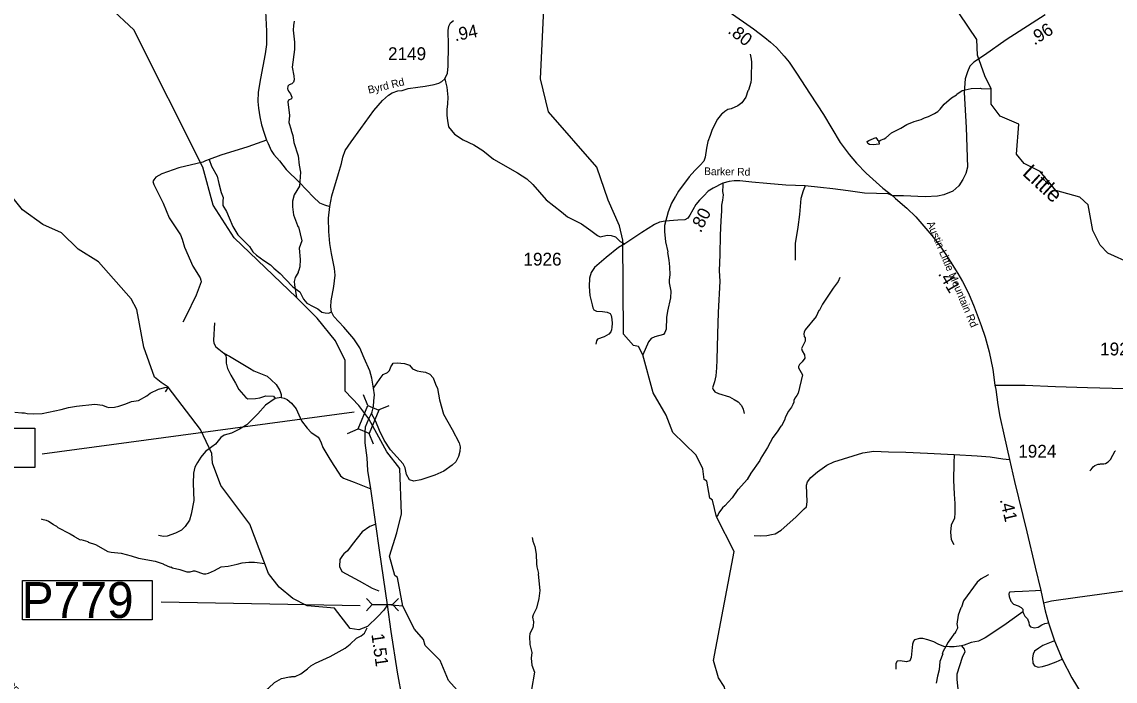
# Model space of a CAD drawing. Extents: x 1248224 to 1454986, y 825081 to 985870.
# Drawn here: x 1413372 to 1424043, y 928641 to 935077 of the extents above; entities that cross this region are included whole.
import ezdxf

# ---------------------------------------------------------------- set-up
doc = ezdxf.new("R2010")
doc.units = 0
for name, color, linetype in [('Exist Hydrographic Creek Single Shore', 7, 'Continuous'), ('Exist Hydrographic Creek Single Shore Label', 7, 'Continuous'), ('Exist Hydrographic Misc Water Feature', 7, 'Continuous'), ('Exist Road Non-System Type 51', 7, 'Continuous'), ('Exist Road Secondary Mileage Hundredths English Label', 7, 'Continuous'), ('Exist Road Secondary Structure Pipe CELL', 7, 'Continuous'), ('Exist Road Secondary Structure Pipe Number Label', 7, 'Continuous'), ('Exist Road Secondary Structure Standard Bridge Attributed CELL', 7, 'Continuous'), ('Exist Road Secondary Structure Standard Bridge Number Label', 7, 'Continuous'), ('Exist Road Secondary Type 41 Attributed', 7, 'Continuous'), ('Exist Road Secondary Type 51 Attributed', 7, 'Continuous'), ('Exist Road Secondary Type 51 Label', 7, 'Continuous'), ('Exist Road Secondary Type 51 Number Label', 7, 'Continuous')]:
    doc.layers.add(name, color=color, linetype=linetype)

msp = doc.modelspace()

# ---------------------------------------------------------------- linework, layer by layer
at = {"layer": 'Exist Hydrographic Creek Single Shore'}
for points in [[(1416758, 931202), (1416660, 931333), (1416527, 931473), (1416529, 931772), (1416432, 931964), (1416253, 932184), (1416053, 932386), (1415443, 932969), (1415241, 933288), (1415140, 933658), (1414465, 934998), (1414228, 935219)], [(1424202, 932714), (1423971, 932820), (1423897, 932897), (1423825, 933040), (1423780, 933290), (1423698, 933367), (1423465, 933431), (1423311, 933615), (1423154, 933693), (1423081, 933787), (1423103, 934078), (1422921, 934158), (1422832, 934274), (1422831, 934423), (1422770, 934551), (1422699, 934753), (1422694, 934904), (1422524, 935157)], [(1420472, 927441), (1420508, 927601), (1420494, 927742), (1420214, 927922), (1420208, 928040), (1420278, 928170), (1420297, 928314), (1420227, 928588), (1420171, 928675), (1420124, 928843), (1420325, 929906), (1420152, 930245), (1420113, 930409), (1420088, 930426), (1420058, 930594), (1420033, 930611), (1420019, 930713), (1419955, 930846), (1419725, 931067), (1419662, 931236), (1419533, 931455), (1419432, 931825)], [(1417090, 929372), (1417038, 929654), (1417013, 929671), (1416959, 929862), (1417032, 930090), (1417076, 930276), (1417060, 930717), (1416936, 930879), (1416758, 931202)], [(1420472, 927441), (1420404, 927403), (1420387, 927354), (1420005, 927027), (1419897, 927035), (1419652, 927310), (1419312, 927405), (1419100, 927626), (1418685, 927743), (1418603, 927803), (1418253, 927810), (1418149, 927862), (1418104, 927889), (1417876, 928176), (1417861, 928252), (1417764, 928395), (1417535, 928649), (1417456, 928844), (1417308, 928988), (1417293, 929048), (1417203, 929148), (1417090, 929372)]]:
    msp.add_lwpolyline(points, dxfattribs=at)
at = {"layer": 'Exist Hydrographic Misc Water Feature'}
for points in [[(1419432, 931825), (1419392, 931908), (1419342, 931918), (1419244, 932029), (1419237, 932945), (1419206, 933087), (1419094, 933338), (1418984, 933659), (1418511, 934200), (1418434, 934521), (1418476, 935413), (1418439, 935653), (1418236, 935923), (1418180, 936059), (1417885, 936324), (1417813, 936450), (1417774, 936592)], [(1416031, 935083), (1416022, 935043), (1416019, 934995), (1416032, 934878), (1416034, 934807), (1416011, 934635), (1416027, 934551), (1416031, 934511), (1416024, 934487), (1416006, 934473), (1415982, 934462), (1415968, 934448), (1415965, 934424), (1415967, 934416), (1415975, 934400), (1415994, 934375), (1416008, 934343), (1416004, 934325), (1415975, 934312), (1415967, 934296), (1415984, 934164), (1415978, 934095), (1416000, 934023), (1416000, 934015), (1416017, 933967), (1416028, 933900), (1416070, 933770), (1416080, 933677), (1416093, 933609), (1416083, 933473), (1416029, 933390), (1416014, 933326), (1416013, 933270), (1416024, 933192), (1416062, 933089), (1416066, 933081), (1416072, 933077), (1416106, 932940), (1416080, 932869), (1416088, 932757), (1416085, 932685), (1416077, 932653), (1416068, 932637), (1416068, 932629), (1416041, 932581), (1416031, 932542), (1416034, 932510), (1416053, 932386)], [(1414800, 931512), (1414732, 931558), (1414666, 931609), (1414563, 931903), (1414496, 932269), (1414439, 932372), (1414121, 932736), (1413923, 932858), (1413760, 933019), (1413578, 933098), (1413380, 933243), (1413234, 933420), (1412963, 933616), (1412764, 933689), (1412690, 933766), (1412627, 933941), (1412269, 934382), (1412121, 934526), (1411965, 934605), (1411616, 934687), (1411442, 934763), (1411343, 934856)], [(1420479, 934762), (1420490, 934714), (1420494, 934682), (1420489, 934540), (1420491, 934518), (1420486, 934486), (1420463, 934410), (1420458, 934404), (1420438, 934343), (1420398, 934287), (1420360, 934258), (1420296, 934229), (1420264, 934220), (1420233, 934202), (1420211, 934181), (1420201, 934175), (1420162, 934127), (1420110, 934026), (1420091, 933969), (1420066, 933909), (1420053, 933845), (1420042, 933757), (1420027, 933718), (1419994, 933678), (1419941, 933627), (1419884, 933564), (1419781, 933425), (1419753, 933371), (1419749, 933369), (1419713, 933306), (1419680, 933224), (1419646, 933088), (1419643, 933030), (1419653, 932930), (1419676, 932832), (1419674, 932826), (1419688, 932751), (1419694, 932687), (1419698, 932607), (1419691, 932559), (1419690, 932529), (1419707, 932447), (1419702, 932383), (1419673, 932253), (1419664, 932192), (1419660, 932077), (1419647, 932043), (1419634, 932024), (1419549, 932003), (1419515, 931986), (1419488, 931955), (1419432, 931825)], [(1421738, 933913), (1421754, 933923), (1421787, 933934), (1421803, 933944), (1421860, 933993), (1421952, 934039), (1422009, 934074), (1422082, 934105), (1422150, 934123), (1422182, 934141), (1422222, 934154), (1422279, 934181), (1422311, 934203), (1422334, 934224), (1422373, 934275), (1422444, 934337), (1422494, 934365), (1422496, 934370), (1422551, 934408), (1422639, 934427), (1422727, 934429), (1422735, 934425), (1422831, 934423)], [(1421738, 933913), (1421734, 933903), (1421738, 933895), (1421738, 933882), (1421682, 933878), (1421646, 933880), (1421630, 933891), (1421624, 933909), (1421638, 933919), (1421707, 933947), (1421724, 933925), (1421738, 933913)], [(1421357, 932581), (1421339, 932541), (1421289, 932478), (1421185, 932322), (1421158, 932264), (1421152, 932260), (1421125, 932201), (1421016, 932071), (1421006, 932047), (1421004, 932031), (1421009, 932007), (1421017, 931991), (1421016, 931959), (1420987, 931903), (1420983, 931889), (1420987, 931867), (1421010, 931827), (1421014, 931795), (1420988, 931759), (1420962, 931731), (1420952, 931713), (1420952, 931700), (1420991, 931631), (1420948, 931452), (1420935, 931428), (1420917, 931404), (1420906, 931380), (1420906, 931365), (1420898, 931341), (1420885, 931317), (1420855, 931277), (1420824, 931222), (1420815, 931190), (1420786, 931135), (1420781, 931131), (1420745, 931075), (1420701, 931018), (1420650, 930921), (1420585, 930818), (1420574, 930794), (1420486, 930672), (1420450, 930611), (1420368, 930514), (1420361, 930512), (1420304, 930431), (1420233, 930352), (1420210, 930333), (1420175, 930285), (1420169, 930269), (1420152, 930245)], [(1413305, 931266), (1413373, 931259), (1413397, 931261), (1413425, 931254), (1413489, 931251), (1413569, 931254), (1413757, 931294), (1413826, 931313), (1413906, 931327), (1414086, 931344), (1414158, 931335), (1414198, 931318), (1414222, 931314), (1414278, 931315), (1414318, 931324), (1414386, 931347), (1414443, 931370), (1414511, 931380), (1414591, 931427), (1414624, 931451), (1414705, 931493), (1414769, 931508), (1414800, 931512)], [(1417090, 929372), (1416940, 929386), (1416906, 929334), (1416847, 929273), (1416745, 929174), (1416661, 929143), (1416578, 929154), (1416423, 929354), (1416157, 929376), (1416016, 929448), (1415885, 929559), (1415779, 929692), (1415597, 930172), (1415313, 930552), (1415233, 930770), (1415227, 930862), (1415115, 931098), (1414800, 931512), (1414772, 931466)], [(1423794, 930694), (1423809, 930708), (1423827, 930733), (1423843, 930747), (1423876, 930758), (1423892, 930758), (1423900, 930762), (1423932, 930761), (1423948, 930765), (1423976, 930781), (1423996, 930804), (1424042, 930891), (1424046, 930891)], [(1413561, 930227), (1413567, 930223), (1413611, 930212), (1413632, 930202), (1413678, 930175), (1413686, 930167), (1413710, 930154), (1413725, 930142), (1413838, 930084), (1413844, 930078), (1413884, 930057), (1413888, 930051), (1413943, 930022), (1413949, 930024), (1414015, 930005), (1414018, 929999), (1414090, 929975), (1414213, 929907), (1414245, 929899), (1414341, 929889), (1414440, 929863), (1414512, 929840), (1414672, 929813), (1414751, 929787), (1414754, 929782), (1414819, 929754), (1414825, 929756), (1414842, 929748), (1414914, 929730), (1414982, 929709), (1415014, 929709), (1415046, 929718), (1415062, 929718), (1415145, 929690), (1415169, 929690), (1415194, 929695), (1415254, 929722), (1415319, 929757), (1415387, 929764), (1415475, 929782), (1415523, 929797), (1415587, 929804), (1415643, 929803), (1415744, 929791)], [(1418353, 930042), (1418359, 930006), (1418378, 929954), (1418393, 929881), (1418395, 929787), (1418398, 929757), (1418415, 929693), (1418413, 929685), (1418427, 929526), (1418417, 929447), (1418395, 929353), (1418362, 929290), (1418356, 929266), (1418365, 929221), (1418364, 929181), (1418360, 929166), (1418331, 929102), (1418327, 929078), (1418331, 929000), (1418348, 928922), (1418343, 928865), (1418350, 928797), (1418375, 928729), (1418346, 928561)], [(1422807, 929681), (1422801, 929675), (1422736, 929640), (1422696, 929607), (1422561, 929425), (1422543, 929362), (1422538, 929357), (1422512, 929286), (1422497, 929198), (1422500, 929190), (1422504, 929158), (1422489, 929127), (1422477, 929111), (1422477, 929105), (1422469, 929099), (1422444, 929067), (1422412, 929020), (1422389, 928980), (1422364, 928933), (1422356, 928909), (1422360, 928909), (1422330, 928833), (1422324, 928753), (1422308, 928690), (1422297, 928622)], [(1415620, 928471), (1415721, 928533), (1415778, 928572), (1415839, 928627), (1415905, 928667), (1415984, 928684), (1416000, 928684), (1416008, 928688), (1416040, 928687), (1416096, 928714), (1416161, 928761), (1416194, 928789), (1416238, 928816), (1416383, 928881), (1416529, 928963), (1416577, 929002), (1416638, 929061), (1416683, 929082), (1416699, 929096), (1416715, 929111), (1416741, 929162)]]:
    msp.add_lwpolyline(points, dxfattribs=at)
at = {"layer": 'Exist Road Non-System Type 51'}
for points in [[(1417500, 934522), (1417507, 934491), (1417521, 934438), (1417531, 934341), (1417527, 934278), (1417521, 934221), (1417521, 934164), (1417527, 934114), (1417537, 934051), (1417594, 933980), (1417678, 933924), (1417784, 933877), (1417871, 933820), (1417974, 933737), (1418211, 933603), (1418301, 933546), (1418358, 933490), (1418491, 933340), (1418638, 933224), (1418698, 933174), (1418738, 933154), (1418834, 933104), (1418925, 933040), (1418991, 932990), (1419018, 932980), (1419085, 932994), (1419125, 932990), (1419165, 932977), (1419211, 932934), (1419256, 932909)], [(1415761, 933922), (1415579, 933856), (1415314, 933775), (1415201, 933732), (1415164, 933720), (1415137, 933706), (1415083, 933695), (1414906, 933653), (1414738, 933595), (1414680, 933562), (1414661, 933536), (1414652, 933520), (1414660, 933489), (1414752, 933306), (1414810, 933163), (1414880, 933058), (1414920, 932998), (1414936, 932957), (1414960, 932879), (1415041, 932692), (1415114, 932579), (1415120, 932557), (1415123, 932539), (1415075, 932410), (1414973, 932202), (1414945, 932147)], [(1415201, 933732), (1415223, 933667), (1415279, 933570), (1415295, 933498), (1415319, 933410), (1415337, 933361), (1415333, 933327), (1415335, 933283), (1415370, 933227), (1415395, 933165), (1415432, 933081), (1415479, 932998), (1415548, 932929), (1415595, 932884), (1415626, 932833), (1415662, 932799), (1415735, 932748), (1415800, 932706), (1415831, 932673), (1415895, 932619), (1415945, 932566), (1416016, 932492), (1416084, 932441), (1416120, 932370), (1416153, 932332), (1416216, 932299), (1416260, 932275), (1416300, 932244), (1416331, 932237), (1416369, 932233), (1416396, 932246)], [(1420214, 933501), (1420213, 933481), (1420210, 933421), (1420218, 933387), (1420210, 933337), (1420202, 933289), (1420201, 933232), (1420194, 933136), (1420189, 932996), (1420184, 932805), (1420178, 932646), (1420183, 932545), (1420167, 932239), (1420163, 932027), (1420154, 931778), (1420152, 931699), (1420144, 931621), (1420134, 931564), (1420113, 931506), (1420120, 931488), (1420136, 931467), (1420171, 931448), (1420278, 931415), (1420323, 931391), (1420362, 931368), (1420395, 931333), (1420412, 931297), (1420422, 931255)], [(1421017, 933475), (1420998, 933428), (1420975, 933352), (1420962, 933198), (1420947, 933072), (1420919, 932912), (1420921, 932752)], [(1415251, 932140), (1415242, 931971), (1415246, 931942), (1415264, 931906), (1415295, 931882), (1415342, 931844), (1415362, 931820), (1415366, 931793), (1415366, 931744), (1415378, 931693), (1415411, 931627), (1415458, 931551), (1415489, 931487), (1415557, 931409), (1415577, 931397), (1415653, 931400), (1415696, 931407), (1415753, 931426), (1415827, 931422), (1415845, 931400)], [(1415342, 931844), (1415400, 931813), (1415595, 931697), (1415635, 931671), (1415765, 931617), (1415807, 931582), (1415855, 931537), (1415889, 931478), (1415902, 931438), (1415902, 931411)], [(1416805, 931501), (1416833, 931543), (1416868, 931596), (1416899, 931634), (1416941, 931653), (1416959, 931674), (1416975, 931708), (1416986, 931729), (1416997, 931744), (1417035, 931749), (1417106, 931742), (1417156, 931726), (1417185, 931689), (1417229, 931671), (1417267, 931664), (1417311, 931656), (1417353, 931637), (1417386, 931601), (1417408, 931540), (1417428, 931498), (1417449, 931388), (1417487, 931247), (1417571, 931098), (1417639, 930969), (1417649, 930927), (1417646, 930884), (1417634, 930835), (1417607, 930782), (1417573, 930748), (1417490, 930691), (1417403, 930651), (1417266, 930605), (1417199, 930593), (1417157, 930605), (1417125, 930660), (1417112, 930724), (1417093, 930762), (1416971, 930898), (1416908, 930995), (1416864, 931087), (1416828, 931176), (1416784, 931253)], [(1415845, 931400), (1415749, 931334), (1415675, 931250), (1415569, 931143), (1415498, 931101), (1415418, 931063), (1415346, 931041), (1415313, 931021), (1415262, 930956), (1415228, 930930), (1415166, 930883), (1415120, 930827), (1415088, 930776), (1415059, 930730), (1415047, 930670), (1415043, 930570), (1415050, 930404), (1415025, 930270), (1415010, 930213), (1414965, 930151), (1414932, 930115), (1414872, 930086), (1414789, 930057), (1414754, 930053), (1414705, 930062)], [(1415902, 931411), (1415845, 931400)], [(1415902, 931411), (1415934, 931403), (1415962, 931389), (1416005, 931354), (1416051, 931298), (1416074, 931240), (1416102, 931183), (1416156, 931110), (1416196, 931067), (1416231, 931047), (1416265, 931023), (1416281, 930998), (1416294, 930967), (1416309, 930923), (1416369, 930823), (1416412, 930756), (1416472, 930663), (1416483, 930644), (1416513, 930624), (1416615, 930582), (1416777, 930519)], [(1420520, 930062), (1420582, 930060), (1420643, 930062), (1420689, 930072), (1420724, 930078), (1420784, 930115), (1420926, 930243), (1421007, 930324), (1421030, 930343), (1421038, 930391), (1421030, 930555), (1421040, 930586), (1421072, 930628), (1421137, 930686), (1421228, 930749), (1421296, 930781), (1421579, 930870), (1421687, 930885), (1421831, 930880), (1421999, 930877), (1422212, 930867), (1422472, 930854)], [(1422472, 930854), (1422469, 930768), (1422464, 930603), (1422473, 930467), (1422478, 930375), (1422477, 930289), (1422475, 930228), (1422460, 930199), (1422443, 930164), (1422435, 930094), (1422441, 930025), (1422469, 929975)], [(1422472, 930854), (1422697, 930839), (1422824, 930831), (1422946, 930812), (1423012, 930805)], [(1416826, 930174), (1416768, 930152), (1416695, 930098), (1416595, 929974), (1416550, 929914), (1416515, 929885), (1416501, 929867), (1416475, 929827), (1416474, 929759), (1416494, 929710), (1416664, 929621), (1416791, 929550), (1416855, 929524)], [(1423317, 929526), (1423264, 929523), (1423139, 929515), (1423060, 929512), (1423015, 929510), (1423007, 929507), (1423005, 929490), (1423007, 929469), (1423023, 929421), (1423052, 929393), (1423095, 929377), (1423126, 929361), (1423141, 929345), (1423142, 929319), (1423149, 929300), (1423160, 929275), (1423186, 929248), (1423199, 929214), (1423202, 929186), (1423217, 929172), (1423254, 929160), (1423291, 929168), (1423328, 929190), (1423356, 929204), (1423391, 929211)], [(1423142, 929319), (1422957, 929183), (1422775, 929064), (1422708, 929031), (1422636, 929017), (1422568, 928992), (1422543, 928986)], [(1422543, 928986), (1422470, 928975), (1422425, 928976), (1422370, 928978), (1422315, 929001), (1422274, 929025), (1422216, 929044), (1422166, 929056), (1422134, 929059), (1422085, 929044), (1422074, 929031), (1422066, 929002), (1422051, 928873), (1422040, 928840), (1422006, 928831), (1421944, 928840), (1421914, 928837), (1421901, 928814), (1421902, 928758)], [(1422543, 928986), (1422569, 928954), (1422574, 928928), (1422551, 928873), (1422496, 928710), (1422498, 928658), (1422512, 928535), (1422525, 928435), (1422527, 928404)], [(1423450, 929033), (1423336, 928988), (1423297, 928964), (1423255, 928933), (1423242, 928906), (1423237, 928870), (1423239, 928815), (1423255, 928791), (1423291, 928779), (1423333, 928783), (1423389, 928800), (1423467, 928831), (1423525, 928857)]]:
    msp.add_lwpolyline(points, dxfattribs=at)
at = {"layer": 'Exist Road Secondary Structure Pipe CELL'}
for p, q in [((1416735, 929449), (1416792, 929388)), ((1416735, 929328), (1416792, 929388)), ((1416792, 929388), (1416990, 929388)), ((1417048, 929449), (1416990, 929388)), ((1417048, 929328), (1416990, 929388))]:
    msp.add_line(p, q, dxfattribs=at)
at = {"layer": 'Exist Road Secondary Structure Pipe Number Label'}
msp.add_line((1416674, 929377), (1414733, 929412), dxfattribs=at)
msp.add_lwpolyline([(1413377, 929622), (1414643, 929622), (1414643, 929238), (1413377, 929238)], close=True, dxfattribs=at)
at = {"layer": 'Exist Road Secondary Structure Standard Bridge Attributed CELL'}
for p, q in [((1416749, 931333), (1416706, 931437)), ((1416854, 931289), (1416958, 931333)), ((1416549, 931060), (1416654, 931104)), ((1416804, 930955), (1416761, 931059))]:
    msp.add_line(p, q, dxfattribs=at)
msp.add_lwpolyline([(1416654, 931104), (1416749, 931333), (1416856, 931288), (1416761, 931059)], close=True, dxfattribs=at)
at = {"layer": 'Exist Road Secondary Structure Standard Bridge Number Label'}
msp.add_line((1416616, 931266), (1413571, 930856), dxfattribs=at)
msp.add_lwpolyline([(1412570, 931111), (1413499, 931111), (1413499, 930727), (1412570, 930727)], close=True, dxfattribs=at)
at = {"layer": 'Exist Road Secondary Type 41 Attributed'}
msp.add_lwpolyline([(1422870, 931532), (1422931, 931532), (1423164, 931530), (1423459, 931516), (1423773, 931509), (1424255, 931495), (1424514, 931482), (1425136, 931464), (1425242, 931460), (1425327, 931465)], dxfattribs=at)
at = {"layer": 'Exist Road Secondary Type 51 Attributed'}
for points in [[(1415750, 935180), (1415759, 934986), (1415759, 934856), (1415748, 934764), (1415702, 934524), (1415680, 934391), (1415675, 934301), (1415682, 934235), (1415696, 934149), (1415712, 934072), (1415737, 933989), (1415761, 933922), (1415775, 933890), (1415806, 933820), (1415833, 933782), (1415887, 933719), (1415953, 933637), (1416082, 933508), (1416219, 933367), (1416278, 933311), (1416325, 933292), (1416378, 933275)], [(1420275, 935174), (1420513, 935010), (1420623, 934925), (1420679, 934878), (1420737, 934826), (1420811, 934743), (1420861, 934684), (1420932, 934575), (1421067, 934371), (1421195, 934173), (1421358, 933900), (1421448, 933783), (1421517, 933698), (1421613, 933599), (1421774, 933455), (1421872, 933379)], [(1423361, 935145), (1422980, 934902), (1422769, 934753), (1422664, 934682), (1422626, 934644), (1422601, 934589), (1422579, 934520), (1422568, 934388), (1422590, 934046), (1422601, 933657), (1422585, 933596), (1422555, 933539), (1422516, 933478), (1422459, 933423), (1422371, 933388), (1422308, 933374), (1422190, 933368), (1421976, 933379), (1421872, 933379)], [(1416378, 933275), (1416399, 933379), (1416462, 933598), (1416491, 933696), (1416506, 933755), (1416528, 933821), (1416585, 933906), (1416681, 934035), (1416808, 934211), (1416893, 934311), (1416950, 934362), (1416987, 934384), (1417043, 934403), (1417083, 934408), (1417142, 934426), (1417236, 934440), (1417309, 934449), (1417397, 934467), (1417442, 934478), (1417471, 934495), (1417500, 934522), (1417527, 934577), (1417532, 934644), (1417536, 934848), (1417532, 934993), (1417540, 935036), (1417557, 935066), (1417584, 935089)], [(1421872, 933379), (1421826, 933398), (1421715, 933402), (1421598, 933405), (1421438, 933429), (1421288, 933447), (1421167, 933459), (1421017, 933475), (1420827, 933484), (1420642, 933498), (1420496, 933513), (1420381, 933525), (1420323, 933525), (1420277, 933520), (1420214, 933501), (1420121, 933455), (1420072, 933424), (1420027, 933380), (1419986, 933336), (1419949, 933293), (1419920, 933243), (1419893, 933190), (1419873, 933162), (1419843, 933144), (1419773, 933140), (1419651, 933133), (1419596, 933122), (1419548, 933098), (1419422, 933021), (1419256, 932909), (1419197, 932874), (1419075, 932778), (1418962, 932680), (1418928, 932629), (1418913, 932575), (1418910, 932493), (1418916, 932407), (1418940, 932315), (1418946, 932284), (1418954, 932266), (1418980, 932252), (1419038, 932248), (1419086, 932244), (1419113, 932231), (1419124, 932212), (1419132, 932175), (1419134, 932131), (1419132, 932097), (1419127, 932071), (1419120, 932050), (1419102, 932027), (1419054, 932001), (1418992, 931978), (1418980, 931963), (1418974, 931932)], [(1421872, 933379), (1421899, 933352), (1422008, 933259), (1422097, 933173), (1422253, 932993), (1422324, 932900), (1422398, 932797), (1422507, 932621), (1422553, 932543), (1422612, 932427), (1422667, 932294), (1422736, 932113), (1422774, 931999), (1422814, 931856), (1422848, 931683), (1422870, 931532)], [(1416758, 931202), (1416784, 931253), (1416791, 931269), (1416804, 931321), (1416809, 931377), (1416813, 931436), (1416805, 931501), (1416787, 931598), (1416768, 931669), (1416714, 931795), (1416671, 931894), (1416611, 931983), (1416514, 932098), (1416417, 932200), (1416396, 932246), (1416388, 932295), (1416392, 932353), (1416417, 932493), (1416430, 932603), (1416423, 932668), (1416396, 932816), (1416378, 932913), (1416369, 933030), (1416365, 933162), (1416378, 933275)], [(1422870, 931532), (1422877, 931488), (1422899, 931339), (1422917, 931225), (1422960, 931035), (1423012, 930805), (1423061, 930590), (1423180, 930098), (1423261, 929754), (1423317, 929526), (1423345, 929402)], [(1417086, 928463), (1417037, 928729), (1416976, 929126), (1416940, 929386), (1416863, 929920), (1416826, 930174), (1416777, 930519), (1416750, 930698), (1416741, 930820), (1416724, 930968), (1416724, 931067), (1416726, 931123), (1416758, 931202)], [(1426585, 929782), (1426479, 929760), (1426221, 929698), (1425765, 929575), (1425547, 929516), (1425458, 929497), (1425403, 929491), (1425321, 929490), (1425117, 929492), (1424872, 929513), (1424751, 929525), (1424600, 929539), (1424446, 929550), (1424359, 929549), (1424173, 929527), (1423962, 929498), (1423675, 929457), (1423420, 929421), (1423345, 929402)], [(1423345, 929402), (1423360, 929328), (1423391, 929211), (1423450, 929033), (1423525, 928857), (1423619, 928675), (1423766, 928434), (1423879, 928249), (1424034, 927993), (1424102, 927894), (1424178, 927783), (1424208, 927739), (1424276, 927654), (1424348, 927579), (1424587, 927322), (1424876, 927026), (1425047, 926847)]]:
    msp.add_lwpolyline(points, dxfattribs=at)

# ---------------------------------------------------------------- texts
at = {"layer": 'Exist Hydrographic Creek Single Shore Label'}
msp.add_text('Little', height=150, rotation=317.2578, dxfattribs=at).set_placement((1423129, 933589))
at = {"layer": 'Exist Road Secondary Mileage Hundredths English Label'}
for s, rotation, p in [('.94', 11.1213, (1417602, 934887)), ('.80', 322.2553, (1420255, 934974)), ('.96', 32.5732, (1423255, 934845)), ('.80', 63.0481, (1419998, 933012)), ('.41', 300.5814, (1422311, 932618)), ('.41', 283.6294, (1422916, 930412)), ('1.51', 278.0754, (1416783, 929098))]:
    msp.add_text(s, height=125, rotation=rotation, dxfattribs=at).set_placement(p)
at = {"layer": 'Exist Road Secondary Structure Pipe Number Label'}
msp.add_text('P779', height=350, dxfattribs=at).set_placement((1413370, 929258))
at = {"layer": 'Exist Road Secondary Type 51 Label'}
for s, rotation, p in [('Byrd Rd', 13.4299, (1416759, 934375)), ('Barker Rd', 359.0795, (1420030, 933582)), ('Austin Little Mountain Rd', 292.9343, (1422203, 933113)), ('N Lomax Rd', 308.1563, (1413141, 928732))]:
    msp.add_text(s, height=75, rotation=rotation, dxfattribs=at).set_placement(p)
at = {"layer": 'Exist Road Secondary Type 51 Number Label'}
for s, p in [('2149', (1416946, 934704)), ('1926', (1418268, 932698)), ('1929', (1423896, 931821)), ('1924', (1423097, 930823))]:
    msp.add_text(s, height=125, dxfattribs=at).set_placement(p)

doc.saveas('drawing.dxf')
